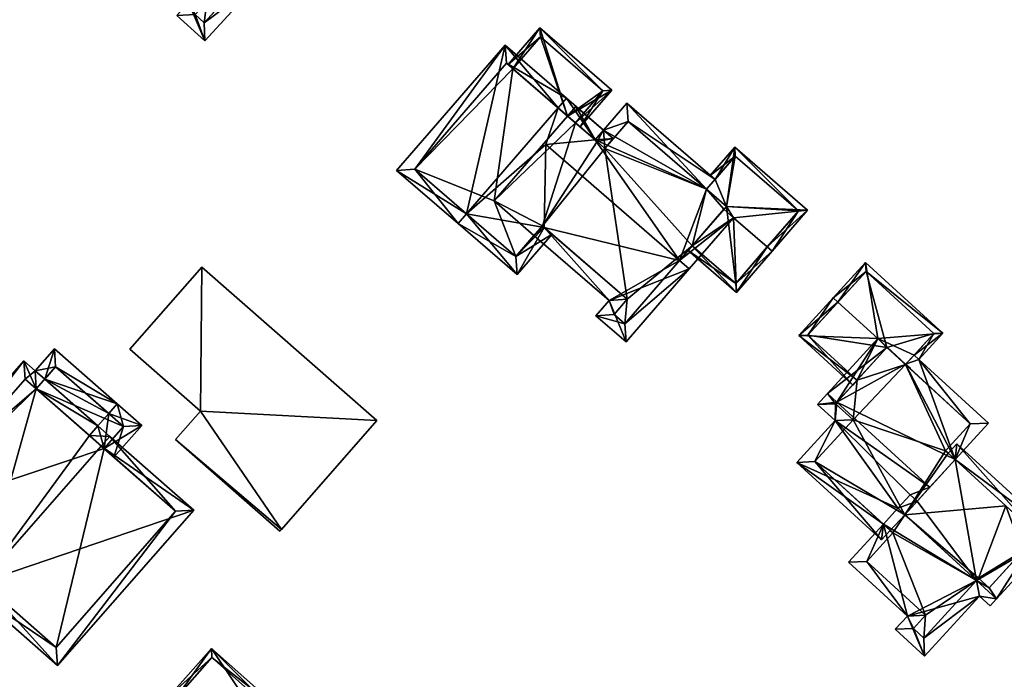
# Model space of a CAD drawing. Header units: inches. Extents: x 2685601 to 2690022, y 1235992 to 1239010.
# Tile 351 of 390: x 2689618 to 2689695, y 1237735 to 1237786. Entities that reach past the tile are written whole.
import ezdxf

# ---------------------------------------------------------------- set-up
doc = ezdxf.new("R2010")
doc.units = ezdxf.units.IN
doc.header["$MEASUREMENT"] = 0
doc.layers.add('Gebaeude Einzelhaus', color=10, linetype='Continuous')

msp = doc.modelspace()

# ---------------------------------------------------------------- meshes
at = {"layer": 'Gebaeude Einzelhaus'}
mesh = msp.add_polyface(dxfattribs=at)
corners = [(2689628.73, 1237793.075, 507.774), (2689629.404, 1237793.814, 508.435), (2689629.142, 1237794.053, 508.435), (2689622.609, 1237798.658, 507.774), (2689631.057, 1237796.152, 510.313), (2689632.981, 1237797.738, 511.944), (2689631.318, 1237795.914, 510.313), (2689627.599, 1237802.646, 511.944), (2689626.86, 1237803.32, 511.944), (2689628.272, 1237803.384, 511.246), (2689627.533, 1237804.058, 511.246), (2689634.559, 1237799.468, 510.305), (2689630.695, 1237806.041, 508.727), (2689636.751, 1237801.871, 508.027), (2689631.485, 1237806.674, 508.027), (2689630.747, 1237807.348, 508.027), (2689630.073, 1237806.609, 508.727), (2689624.021, 1237798.723, 508.435), (2689635.339, 1237801.806, 508.727), (2689633.821, 1237800.141, 510.305), (2689629.142, 1237794.053, 509.984), (2689626.925, 1237791.621, 507.428), (2689631.428, 1237787.515, 507.428), (2689632.698, 1237784.536, 506.383), (2689630.52, 1237786.521, 506.383), (2689636.865, 1237789.106, 511.186), (2689636.126, 1237789.78, 511.186), (2689630.186, 1237795.198, 511.187), (2689642.186, 1237793.866, 506.383), (2689637.634, 1237789.949, 510.415), (2689638.169, 1237789.46, 510.417), (2689634.559, 1237799.468, 507.06), (2689634.973, 1237800.445, 506.383), (2689634.298, 1237799.706, 507.06), (2689637.57, 1237791.363, 509.738), (2689638.104, 1237790.874, 509.739), (2689640.774, 1237793.801, 507.059), (2689629.881, 1237793.379, 509.984), (2689628.338, 1237791.686, 508.205), (2689632.841, 1237787.58, 508.205), (2689631.934, 1237786.586, 507.16), (2689632.633, 1237785.949, 507.16), (2689634.559, 1237799.468, 499.568), (2689633.821, 1237800.141, 499.568), (2689635.339, 1237801.806, 499.568), (2689632.589, 1237804.314, 499.568), (2689630.695, 1237806.041, 499.568), (2689625.633, 1237800.491, 508.481), (2689625.633, 1237800.491, 499.568), (2689624.021, 1237798.723, 499.568), (2689629.404, 1237793.814, 499.568), (2689629.881, 1237793.379, 499.568), (2689628.338, 1237791.686, 499.568), (2689632.841, 1237787.58, 499.568), (2689631.934, 1237786.586, 499.568), (2689632.633, 1237785.949, 499.568), (2689637.57, 1237791.363, 499.568), (2689638.104, 1237790.874, 499.568), (2689639.953, 1237792.901, 505.831), (2689639.953, 1237792.901, 499.568), (2689640.774, 1237793.801, 505.831), (2689636.69, 1237797.525, 505.688), (2689636.69, 1237797.525, 499.568), (2689640.774, 1237793.801, 499.568)]
mesh.append_faces([[corners[k] for k in face] for face in [(23, 41, 25), (25, 41, 26), (22, 40, 24), (24, 40, 23), (23, 40, 41), (22, 39, 40), (20, 38, 21), (21, 38, 22), (22, 38, 39), (20, 37, 38), (32, 31, 33), (28, 36, 32), (32, 36, 31), (28, 35, 36), (29, 35, 30), (30, 35, 28), (29, 34, 35), (25, 26, 29), (29, 26, 34), (26, 6, 27), (27, 6, 4), (31, 32, 33), (31, 28, 32), (25, 29, 26), (26, 29, 6), (6, 29, 31), (31, 29, 28), (28, 29, 30), (20, 26, 27), (20, 22, 26), (26, 22, 25), (25, 22, 23), (23, 22, 24), (20, 21, 22), (14, 12, 15), (15, 12, 16), (14, 18, 12), (18, 11, 19), (14, 13, 18), (18, 13, 11), (9, 8, 10), (9, 7, 8), (0, 2, 1), (0, 17, 2), (17, 8, 7), (0, 3, 17), (17, 3, 8), (12, 15, 16), (12, 14, 15), (12, 13, 14), (9, 11, 12), (12, 11, 13), (9, 5, 11), (9, 7, 5), (10, 8, 9), (9, 8, 7), (3, 7, 8), (3, 4, 7), (7, 4, 5), (5, 4, 6), (0, 2, 3), (3, 2, 4), (0, 1, 2)]], dxfattribs={"color": 13})
mesh.append_faces([[corners[k] for k in face] for face in [(56, 59, 57), (56, 62, 59), (59, 62, 63), (56, 51, 62), (62, 51, 42), (42, 51, 50), (54, 53, 55), (55, 53, 56), (56, 53, 51), (51, 53, 52), (42, 61, 62), (61, 36, 60), (42, 31, 61), (61, 31, 36), (36, 58, 60), (58, 57, 59), (36, 35, 58), (58, 35, 57), (35, 34, 57), (57, 34, 56), (26, 41, 34), (34, 41, 56), (56, 41, 55), (41, 40, 55), (55, 40, 54), (40, 53, 54), (40, 39, 53), (39, 38, 53), (53, 38, 52), (38, 51, 52), (38, 37, 51), (20, 1, 37), (37, 1, 51), (51, 1, 50), (20, 2, 1), (20, 4, 2), (20, 27, 4), (45, 48, 46), (48, 50, 49), (44, 43, 45), (45, 43, 48), (48, 43, 50), (50, 43, 42), (11, 6, 31), (11, 5, 6), (2, 50, 1), (2, 49, 50), (2, 17, 49), (47, 7, 9), (49, 17, 48), (48, 17, 47), (47, 17, 7), (18, 45, 12), (12, 45, 46), (18, 44, 45), (18, 43, 44), (18, 19, 43), (31, 19, 11), (31, 43, 19), (31, 42, 43)]], dxfattribs={"color": 41})
mesh = msp.add_polyface(dxfattribs=at)
corners = [(2689656.634, 1237782.378, 507.93), (2689658.726, 1237785.556, 506.748), (2689656.256, 1237782.705, 507.93), (2689660.879, 1237778.705, 507.929), (2689664.324, 1237780.706, 506.748), (2689661.48, 1237778.186, 507.929), (2689661.857, 1237777.859, 507.929), (2689663.619, 1237780.656, 506.905), (2689658.776, 1237784.851, 506.905), (2689658.776, 1237784.851, 501.15), (2689663.619, 1237780.656, 501.15), (2689656.634, 1237782.378, 501.15), (2689661.48, 1237778.186, 501.15), (2689660.879, 1237778.705, 501.15)]
mesh.append_faces([[corners[k] for k in face] for face in [(2, 8, 0), (7, 6, 5), (7, 4, 6), (2, 1, 8), (8, 1, 7), (7, 1, 4), (4, 5, 6), (4, 3, 5), (4, 1, 3), (3, 1, 0), (0, 1, 2)]], dxfattribs={"color": 13})
mesh.append_faces([[corners[k] for k in face] for face in [(9, 13, 11), (9, 10, 13), (13, 10, 12), (10, 7, 12), (12, 7, 5), (9, 11, 8), (8, 11, 0), (8, 7, 9), (9, 7, 10)]], dxfattribs={"color": 41})
mesh = msp.add_polyface(dxfattribs=at)
corners = [(2689671.679, 1237773.012, 509.279), (2689665.488, 1237779.698, 508.644), (2689663.671, 1237777.601, 510.41), (2689672.333, 1237773.767, 508.643), (2689663.021, 1237776.853, 511.04), (2689661.53, 1237779.456, 510.41), (2689660.879, 1237778.705, 511.041), (2689669.577, 1237767.486, 512.814), (2689659.187, 1237776.488, 512.814), (2689673.774, 1237770.804, 509.47), (2689670.333, 1237766.831, 512.814), (2689673.018, 1237771.458, 509.469), (2689673.213, 1237771.683, 509.28), (2689665.421, 1237761.164, 508.644), (2689664.104, 1237764.366, 509.51), (2689663.084, 1237763.189, 508.644), (2689659.065, 1237770.057, 510.067), (2689658.264, 1237769.426, 509.51), (2689658.919, 1237770.183, 510.067), (2689664.494, 1237763.29, 509.2), (2689665.32, 1237762.574, 509.2), (2689665.514, 1237764.468, 510.065), (2689665.589, 1237778.288, 509.28), (2689663.773, 1237776.191, 511.045), (2689663.165, 1237776.728, 511.04), (2689660.801, 1237780.088, 513.573), (2689660.15, 1237779.336, 513.573), (2689664.427, 1237776.947, 510.373), (2689653.021, 1237771.107, 513.573), (2689656.949, 1237766.381, 509.528), (2689652.366, 1237770.351, 513.573), (2689659.675, 1237769.528, 509.528), (2689663.165, 1237776.728, 510.913), (2689663.773, 1237776.191, 510.373), (2689656.031, 1237784.221, 509.528), (2689647.595, 1237774.485, 509.528), (2689656.133, 1237782.811, 510.169), (2689649.006, 1237774.586, 510.169), (2689656.848, 1237767.791, 510.195), (2689658.919, 1237770.183, 510.195), (2689658.264, 1237769.426, 501.149), (2689658.919, 1237770.183, 501.149), (2689665.514, 1237764.468, 501.149), (2689664.494, 1237763.29, 501.149), (2689665.32, 1237762.574, 501.149), (2689670.563, 1237768.624, 507.179), (2689670.563, 1237768.624, 501.149), (2689665.589, 1237778.288, 501.15), (2689671.679, 1237773.012, 501.149), (2689663.773, 1237776.191, 501.149), (2689661.48, 1237778.186, 507.929), (2689660.879, 1237778.705, 507.929), (2689663.165, 1237776.728, 501.15), (2689661.48, 1237778.186, 501.15), (2689673.213, 1237771.683, 501.149), (2689655.165, 1237772.111, 501.149), (2689660.879, 1237778.705, 501.15), (2689656.634, 1237782.378, 507.93), (2689656.133, 1237782.811, 501.15), (2689656.634, 1237782.378, 501.15), (2689649.006, 1237774.586, 501.15), (2689656.848, 1237767.791, 501.149)]
mesh.append_faces([[corners[k] for k in face] for face in [(30, 38, 29), (29, 38, 31), (31, 38, 16), (16, 38, 39), (30, 28, 38), (34, 37, 35), (35, 37, 30), (30, 37, 28), (25, 36, 34), (34, 36, 37), (25, 26, 36), (4, 27, 32), (32, 27, 33), (4, 25, 27), (4, 26, 25), (28, 35, 30), (25, 34, 26), (26, 34, 28), (28, 34, 35), (27, 32, 33), (27, 4, 32), (16, 29, 31), (8, 28, 16), (16, 28, 29), (29, 28, 30), (4, 26, 8), (8, 26, 28), (27, 25, 4), (4, 25, 26), (11, 9, 7), (7, 9, 10), (2, 4, 5), (5, 4, 6), (2, 24, 4), (2, 23, 24), (1, 22, 2), (2, 22, 23), (1, 3, 22), (22, 3, 0), (16, 17, 18), (21, 14, 16), (16, 14, 17), (15, 20, 13), (13, 20, 10), (10, 20, 7), (21, 19, 14), (14, 19, 15), (15, 19, 20), (17, 16, 18), (16, 7, 8), (17, 14, 16), (16, 14, 7), (7, 14, 10), (10, 14, 13), (13, 14, 15), (0, 11, 12), (0, 7, 11), (11, 7, 9), (9, 7, 10), (0, 4, 7), (7, 4, 8), (4, 5, 6), (0, 2, 4), (4, 2, 5), (3, 1, 0), (0, 1, 2)]], dxfattribs={"color": 13})
mesh.append_faces([[corners[k] for k in face] for face in [(59, 60, 58), (56, 55, 59), (59, 55, 60), (60, 55, 61), (61, 55, 40), (39, 18, 16), (38, 17, 39), (39, 17, 18), (38, 61, 17), (17, 61, 40), (28, 37, 38), (38, 37, 61), (61, 37, 60), (37, 36, 60), (60, 36, 58), (58, 57, 59), (57, 6, 51), (6, 26, 4), (58, 36, 57), (57, 36, 6), (6, 36, 26), (53, 55, 56), (49, 41, 52), (52, 41, 53), (53, 41, 55), (55, 41, 40), (49, 42, 41), (42, 44, 43), (49, 46, 42), (42, 46, 44), (49, 48, 46), (46, 48, 54), (49, 47, 48), (33, 32, 23), (23, 32, 24), (33, 52, 32), (33, 49, 52), (50, 52, 53), (50, 32, 52), (50, 4, 32), (32, 4, 24), (51, 6, 50), (50, 6, 4), (22, 33, 23), (22, 49, 33), (22, 47, 49), (47, 0, 48), (47, 22, 0), (45, 44, 46), (45, 20, 44), (11, 7, 45), (45, 7, 20), (20, 19, 44), (44, 19, 43), (19, 42, 43), (19, 21, 42), (16, 42, 21), (16, 41, 42), (16, 18, 41), (17, 41, 18), (17, 40, 41)]], dxfattribs={"color": 41})
mesh = msp.add_polyface(dxfattribs=at)
corners = [(2689673.774, 1237770.804, 509.47), (2689673.213, 1237771.683, 509.28), (2689673.018, 1237771.458, 509.469), (2689679.528, 1237771.385, 506.79), (2689673.861, 1237776.294, 506.79), (2689672.333, 1237773.767, 508.643), (2689671.679, 1237773.012, 509.279), (2689676.395, 1237768.532, 509.469), (2689676.773, 1237768.205, 509.469), (2689671.955, 1237774.094, 508.643), (2689670.563, 1237768.624, 507.179), (2689670.235, 1237768.247, 506.874), (2689673.99, 1237764.993, 506.874), (2689678.823, 1237771.335, 507.108), (2689673.911, 1237775.589, 507.108), (2689673.94, 1237765.698, 507.179), (2689673.911, 1237775.589, 501.149), (2689678.823, 1237771.335, 501.149), (2689671.679, 1237773.012, 501.149), (2689670.563, 1237768.624, 501.149), (2689673.94, 1237765.698, 501.149), (2689673.213, 1237771.683, 501.149)]
mesh.append_faces([[corners[k] for k in face] for face in [(15, 11, 10), (15, 12, 11), (15, 8, 12), (15, 7, 8), (9, 14, 5), (13, 8, 7), (13, 3, 8), (9, 4, 14), (14, 4, 13), (13, 4, 3), (10, 0, 2), (10, 12, 0), (0, 12, 7), (7, 12, 8), (10, 11, 12), (5, 4, 9), (3, 7, 8), (3, 0, 7), (6, 1, 5), (5, 1, 4), (4, 1, 3), (3, 1, 0), (0, 1, 2)]], dxfattribs={"color": 13})
mesh.append_faces([[corners[k] for k in face] for face in [(17, 21, 16), (16, 21, 18), (17, 20, 21), (21, 20, 19), (13, 20, 17), (13, 15, 20), (13, 7, 15), (20, 15, 19), (19, 15, 10), (5, 18, 6), (5, 14, 18), (18, 14, 16), (14, 13, 16), (16, 13, 17)]], dxfattribs={"color": 41})
mesh = msp.add_polyface(dxfattribs=at)
corners = [(2689684.971, 1237761.409, 509.735), (2689690.034, 1237761.844, 507.357), (2689684.036, 1237767.33, 507.357), (2689687.797, 1237760.139, 509.118), (2689688.166, 1237759.801, 509.118), (2689681.882, 1237764.234, 509.735), (2689681.514, 1237764.571, 509.735), (2689687.143, 1237759.423, 509.733), (2689683.371, 1237758.178, 507.759), (2689678.838, 1237761.646, 507.474), (2689683.033, 1237757.809, 507.474), (2689685.689, 1237760.713, 509.719), (2689687.123, 1237759.401, 509.719), (2689687.489, 1237759.067, 509.718), (2689687.511, 1237759.085, 509.734), (2689687.492, 1237759.064, 509.718), (2689679.544, 1237761.678, 507.759), (2689689.328, 1237761.813, 507.675), (2689684.068, 1237766.624, 507.675), (2689687.123, 1237759.401, 501.619), (2689689.328, 1237761.813, 501.619), (2689684.068, 1237766.624, 501.619), (2689679.544, 1237761.678, 501.619), (2689683.371, 1237758.178, 501.619), (2689685.689, 1237760.713, 501.619)]
mesh.append_faces([[corners[k] for k in face] for face in [(7, 13, 12), (7, 14, 13), (1, 18, 2), (2, 18, 6), (6, 18, 5), (1, 17, 18), (1, 4, 17), (17, 4, 3), (14, 15, 13), (6, 16, 9), (9, 16, 10), (10, 16, 8), (6, 5, 16), (7, 13, 14), (14, 13, 15), (7, 12, 13), (0, 11, 7), (7, 11, 12), (0, 8, 11), (6, 9, 5), (5, 9, 0), (0, 9, 8), (8, 9, 10), (3, 0, 7), (0, 2, 5), (5, 2, 6), (4, 1, 3), (3, 1, 0), (0, 1, 2)]], dxfattribs={"color": 13})
mesh.append_faces([[corners[k] for k in face] for face in [(20, 24, 21), (21, 24, 22), (22, 24, 23), (20, 19, 24), (8, 16, 23), (23, 16, 22), (5, 18, 16), (16, 18, 22), (22, 18, 21), (18, 17, 21), (21, 17, 20), (12, 3, 7), (12, 19, 3), (3, 19, 17), (17, 19, 20)]], dxfattribs={"color": 41})
mesh = msp.add_polyface(dxfattribs=at)
corners = [(2689638.637, 1237746.587, 506.125), (2689630.411, 1237753.565, 506.119), (2689638.519, 1237746.453, 506.119), (2689632.351, 1237755.776, 506.217), (2689646.056, 1237755.044, 506.498), (2689632.466, 1237766.965, 506.498), (2689626.87, 1237760.585, 506.217), (2689632.466, 1237766.965, 500.56), (2689646.056, 1237755.044, 500.56), (2689626.87, 1237760.585, 500.56), (2689632.351, 1237755.776, 500.56), (2689630.411, 1237753.565, 500.56), (2689638.519, 1237746.453, 500.56), (2689638.637, 1237746.587, 500.56)]
mesh.append_faces([[corners[k] for k in face] for face in [(3, 5, 6), (3, 4, 5), (3, 0, 4), (3, 1, 0), (0, 1, 2)]], dxfattribs={"color": 13})
mesh.append_faces([[corners[k] for k in face] for face in [(7, 10, 9), (10, 13, 11), (11, 13, 12), (7, 8, 10), (10, 8, 13), (4, 0, 8), (8, 0, 13), (0, 2, 13), (13, 2, 12), (2, 1, 12), (12, 1, 11), (1, 10, 11), (1, 3, 10), (3, 6, 10), (10, 6, 9), (6, 7, 9), (6, 5, 7), (5, 4, 7), (7, 4, 8)]], dxfattribs={"color": 41})
mesh = msp.add_polyface(dxfattribs=at)
corners = [(2689681.804, 1237756.465, 513.414), (2689680.294, 1237756.295, 512.703), (2689681.658, 1237755.046, 512.703), (2689681.066, 1237757.14, 513.414), (2689686.531, 1237748.23, 511.62), (2689678.689, 1237751.8, 509.968), (2689687.497, 1237749.286, 512.51), (2689689.019, 1237749.866, 513.414), (2689685.412, 1237747.005, 510.589), (2689685.276, 1237745.774, 509.968), (2689685.951, 1237746.512, 510.589), (2689688.037, 1237748.793, 512.51), (2689690.988, 1237752.019, 511.558), (2689693.579, 1237754.851, 509.118), (2689688.166, 1237759.801, 509.118), (2689687.143, 1237759.423, 509.733), (2689687.797, 1237760.139, 509.118), (2689684.971, 1237761.409, 509.735), (2689692.166, 1237754.789, 509.753), (2689690.25, 1237752.694, 511.558), (2689685.689, 1237760.713, 509.754), (2689681.706, 1237756.358, 513.324), (2689683.07, 1237755.109, 513.323), (2689680.101, 1237751.863, 510.589), (2689686.533, 1237748.23, 513.413), (2689692.654, 1237742.631, 513.414), (2689690.988, 1237752.019, 509.748), (2689686.531, 1237748.23, 513.414), (2689698.805, 1237746.223, 509.118), (2689694.214, 1237741.204, 513.414), (2689691.123, 1237753.25, 509.118), (2689690.448, 1237752.513, 509.748), (2689692.818, 1237742.81, 513.261), (2689693.64, 1237742.059, 513.26), (2689697.393, 1237746.16, 509.748), (2689692.881, 1237741.398, 512.956), (2689693.704, 1237740.646, 512.956), (2689686.533, 1237748.23, 513.414), (2689685.412, 1237747.005, 512.405), (2689687.279, 1237739.863, 509.968), (2689682.705, 1237744.045, 509.968), (2689688.619, 1237736.738, 509.118), (2689686.333, 1237738.829, 509.118), (2689688.556, 1237738.15, 509.724), (2689684.118, 1237744.108, 510.576), (2689686.15, 1237746.33, 512.405), (2689687.745, 1237738.891, 509.724), (2689688.693, 1237739.925, 510.576), (2689690.988, 1237752.019, 501.619), (2689690.448, 1237752.513, 501.619), (2689690.25, 1237752.694, 501.619), (2689692.166, 1237754.789, 501.619), (2689687.123, 1237759.401, 509.719), (2689687.123, 1237759.401, 501.619), (2689685.689, 1237760.713, 509.719), (2689683.371, 1237758.178, 507.759), (2689681.706, 1237756.358, 501.619), (2689683.371, 1237758.178, 501.619), (2689683.07, 1237755.109, 501.619), (2689680.101, 1237751.863, 501.619), (2689685.951, 1237746.512, 501.619), (2689687.071, 1237747.736, 501.619), (2689685.689, 1237760.713, 501.619), (2689692.654, 1237742.631, 501.619), (2689692.818, 1237742.81, 501.619), (2689693.64, 1237742.059, 501.619), (2689696.234, 1237744.893, 507.348), (2689696.234, 1237744.893, 501.619), (2689697.393, 1237746.16, 507.316), (2689694.917, 1237748.425, 507.316), (2689694.917, 1237748.425, 501.619), (2689697.393, 1237746.16, 501.619), (2689686.15, 1237746.33, 501.619), (2689684.118, 1237744.108, 501.619), (2689688.693, 1237739.925, 501.619), (2689687.745, 1237738.891, 501.619), (2689688.556, 1237738.15, 501.619)]
mesh.append_faces([[corners[k] for k in face] for face in [(46, 43, 41), (41, 43, 35), (42, 46, 41), (47, 46, 39), (44, 47, 39), (39, 46, 42), (40, 44, 39), (45, 44, 38), (38, 44, 40), (35, 43, 25), (29, 35, 25), (36, 35, 29), (25, 39, 35), (35, 39, 41), (41, 39, 42), (25, 38, 39), (39, 38, 40), (25, 37, 38), (36, 29, 35), (35, 29, 25), (30, 26, 31), (29, 34, 28), (28, 34, 30), (30, 34, 26), (25, 33, 29), (29, 33, 34), (25, 32, 33), (26, 30, 31), (26, 28, 30), (26, 25, 28), (28, 25, 29), (24, 6, 27), (26, 11, 25), (25, 11, 24), (24, 11, 6), (9, 8, 10), (2, 23, 5), (5, 23, 9), (9, 23, 8), (2, 22, 23), (3, 21, 1), (1, 21, 2), (2, 21, 22), (3, 0, 21), (14, 15, 16), (15, 20, 17), (17, 20, 3), (3, 20, 0), (13, 18, 14), (14, 18, 15), (15, 18, 20), (13, 12, 18), (18, 12, 19), (12, 0, 7), (0, 17, 3), (12, 15, 0), (0, 15, 17), (12, 14, 15), (15, 14, 16), (12, 13, 14), (7, 6, 11), (8, 9, 10), (4, 5, 8), (8, 5, 9), (0, 2, 7), (7, 2, 6), (6, 2, 4), (4, 2, 5), (3, 1, 0), (0, 1, 2)]], dxfattribs={"color": 13})
mesh.append_faces([[corners[k] for k in face] for face in [(63, 72, 61), (61, 72, 60), (76, 74, 63), (63, 74, 72), (72, 74, 73), (76, 75, 74), (4, 38, 37), (4, 8, 38), (25, 43, 63), (63, 43, 76), (43, 46, 76), (76, 46, 75), (46, 74, 75), (46, 47, 74), (47, 44, 74), (74, 44, 73), (44, 72, 73), (44, 45, 72), (38, 10, 45), (45, 10, 72), (72, 10, 60), (38, 8, 10), (61, 64, 63), (64, 67, 65), (48, 70, 61), (61, 70, 64), (64, 70, 67), (67, 70, 71), (48, 69, 70), (69, 34, 68), (48, 26, 69), (69, 26, 34), (34, 66, 68), (66, 65, 67), (34, 33, 66), (66, 33, 65), (33, 64, 65), (33, 32, 64), (32, 63, 64), (32, 25, 63), (6, 4, 27), (59, 61, 60), (61, 49, 48), (61, 50, 49), (50, 53, 51), (53, 57, 62), (59, 58, 61), (61, 58, 50), (50, 58, 53), (53, 58, 57), (57, 58, 56), (12, 11, 26), (12, 7, 11), (8, 60, 10), (23, 59, 8), (8, 59, 60), (23, 58, 59), (23, 22, 58), (22, 56, 58), (22, 21, 56), (56, 55, 57), (55, 20, 54), (55, 0, 20), (56, 21, 55), (55, 21, 0), (20, 52, 54), (52, 51, 53), (20, 18, 52), (52, 18, 51), (18, 50, 51), (18, 19, 50), (26, 19, 12), (26, 50, 19), (26, 49, 50), (26, 48, 49)]], dxfattribs={"color": 41})
mesh = msp.add_polyface(dxfattribs=at)
corners = [(2689619.594, 1237757.499, 510.505), (2689623.72, 1237753.879, 514.254), (2689624.378, 1237754.63, 514.254), (2689620.253, 1237758.25, 510.505), (2689625.221, 1237755.591, 514.254), (2689625.881, 1237756.343, 514.254), (2689621.003, 1237760.621, 509.823), (2689619.502, 1237758.91, 509.823), (2689627.789, 1237754.669, 509.785), (2689624.876, 1237752.864, 511.544), (2689625.628, 1237752.205, 509.785), (2689621.095, 1237759.21, 510.505), (2689626.378, 1237754.576, 511.544), (2689626.378, 1237754.576, 498.321), (2689621.095, 1237759.21, 498.321), (2689619.594, 1237757.499, 498.321), (2689624.876, 1237752.864, 498.321)]
mesh.append_faces([[corners[k] for k in face] for face in [(8, 12, 5), (5, 12, 4), (8, 10, 12), (12, 10, 9), (7, 11, 3), (11, 5, 4), (7, 6, 11), (11, 6, 5), (8, 9, 10), (9, 2, 1), (8, 4, 9), (9, 4, 2), (8, 5, 4), (3, 6, 7), (3, 5, 6), (3, 4, 5), (0, 2, 3), (3, 2, 4), (0, 1, 2)]], dxfattribs={"color": 13})
mesh.append_faces([[corners[k] for k in face] for face in [(13, 15, 14), (13, 16, 15), (13, 12, 16), (16, 12, 9), (14, 3, 11), (14, 15, 3), (3, 15, 0), (11, 13, 14), (4, 12, 11), (11, 12, 13)]], dxfattribs={"color": 41})
mesh = msp.add_polyface(dxfattribs=at)
corners = [(2689615.366, 1237742.492, 515.094), (2689621.235, 1237736.013, 509.027), (2689631.831, 1237748.093, 509.027), (2689614.706, 1237741.74, 515.094), (2689624.644, 1237753.068, 515.094), (2689625.303, 1237753.819, 515.094), (2689619.594, 1237757.499, 510.505), (2689618.625, 1237759.679, 509.027), (2689608.028, 1237747.599, 509.027), (2689619.502, 1237758.91, 509.823), (2689623.72, 1237753.879, 514.254), (2689624.378, 1237754.63, 514.254), (2689620.253, 1237758.25, 510.505), (2689621.143, 1237737.424, 509.725), (2689630.42, 1237748, 509.725), (2689618.718, 1237758.268, 509.71), (2689609.439, 1237747.691, 509.71), (2689619.594, 1237757.499, 498.321), (2689618.718, 1237758.268, 498.321), (2689624.876, 1237752.864, 498.321), (2689630.42, 1237748, 498.321), (2689624.876, 1237752.864, 511.544), (2689609.439, 1237747.691, 498.321), (2689621.143, 1237737.424, 498.321)]
mesh.append_faces([[corners[k] for k in face] for face in [(10, 5, 4), (10, 11, 5), (7, 16, 8), (8, 16, 3), (3, 16, 0), (9, 15, 7), (7, 15, 16), (9, 6, 15), (9, 12, 6), (2, 14, 5), (5, 14, 4), (13, 3, 0), (2, 1, 14), (14, 1, 13), (13, 1, 3), (9, 6, 12), (10, 5, 11), (10, 4, 5), (6, 0, 10), (10, 0, 4), (6, 8, 0), (0, 8, 3), (9, 7, 6), (6, 7, 8), (0, 2, 4), (4, 2, 5), (3, 1, 0), (0, 1, 2)]], dxfattribs={"color": 13})
mesh.append_faces([[corners[k] for k in face] for face in [(19, 22, 17), (17, 22, 18), (20, 23, 19), (19, 23, 22), (14, 13, 20), (20, 13, 23), (0, 16, 13), (13, 16, 23), (23, 16, 22), (16, 15, 22), (22, 15, 18), (4, 21, 10), (4, 14, 21), (21, 14, 19), (19, 14, 20), (18, 15, 17), (17, 15, 6)]], dxfattribs={"color": 41})
mesh = msp.add_polyface(dxfattribs=at)
corners = [(2689639.512, 1237731.081, 508.488), (2689639.843, 1237731.455, 508.11), (2689633.201, 1237737.334, 508.11), (2689630.357, 1237733.367, 511.776), (2689629.983, 1237733.698, 511.776), (2689638.307, 1237729.719, 509.86), (2689639.429, 1237726.008, 511.396), (2689639.883, 1237724.933, 511.776), (2689640.659, 1237725.809, 510.893), (2689640.258, 1237724.601, 511.776), (2689641.243, 1237725.714, 510.654), (2689626.78, 1237730.08, 508.11), (2689637.056, 1237720.984, 508.11), (2689640.66, 1237725.81, 510.892), (2689633.244, 1237736.628, 508.488), (2689627.486, 1237730.123, 508.49), (2689637.014, 1237721.69, 508.49), (2689633.244, 1237736.628, 500.179), (2689639.512, 1237731.081, 500.179), (2689627.486, 1237730.123, 500.179), (2689637.014, 1237721.69, 500.178), (2689640.66, 1237725.81, 500.178), (2689642.771, 1237728.196, 500.178)]
mesh.append_faces([[corners[k] for k in face] for face in [(12, 16, 9), (9, 16, 7), (4, 15, 11), (11, 15, 12), (12, 15, 16), (4, 3, 15), (14, 1, 0), (14, 2, 1), (14, 4, 2), (14, 3, 4), (9, 8, 10), (10, 8, 13), (9, 7, 8), (7, 12, 9), (4, 11, 3), (3, 11, 7), (7, 11, 12), (8, 9, 10), (6, 7, 8), (8, 7, 9), (5, 3, 6), (6, 3, 7), (0, 2, 5), (5, 2, 3), (3, 2, 4), (0, 1, 2)]], dxfattribs={"color": 13})
mesh.append_faces([[corners[k] for k in face] for face in [(18, 19, 17), (18, 20, 19), (18, 21, 20), (18, 22, 21), (7, 16, 8), (8, 16, 13), (13, 16, 21), (21, 16, 20), (16, 15, 20), (20, 15, 19), (3, 14, 15), (15, 14, 19), (19, 14, 17), (17, 0, 18), (17, 14, 0)]], dxfattribs={"color": 41})

doc.saveas('drawing.dxf')
